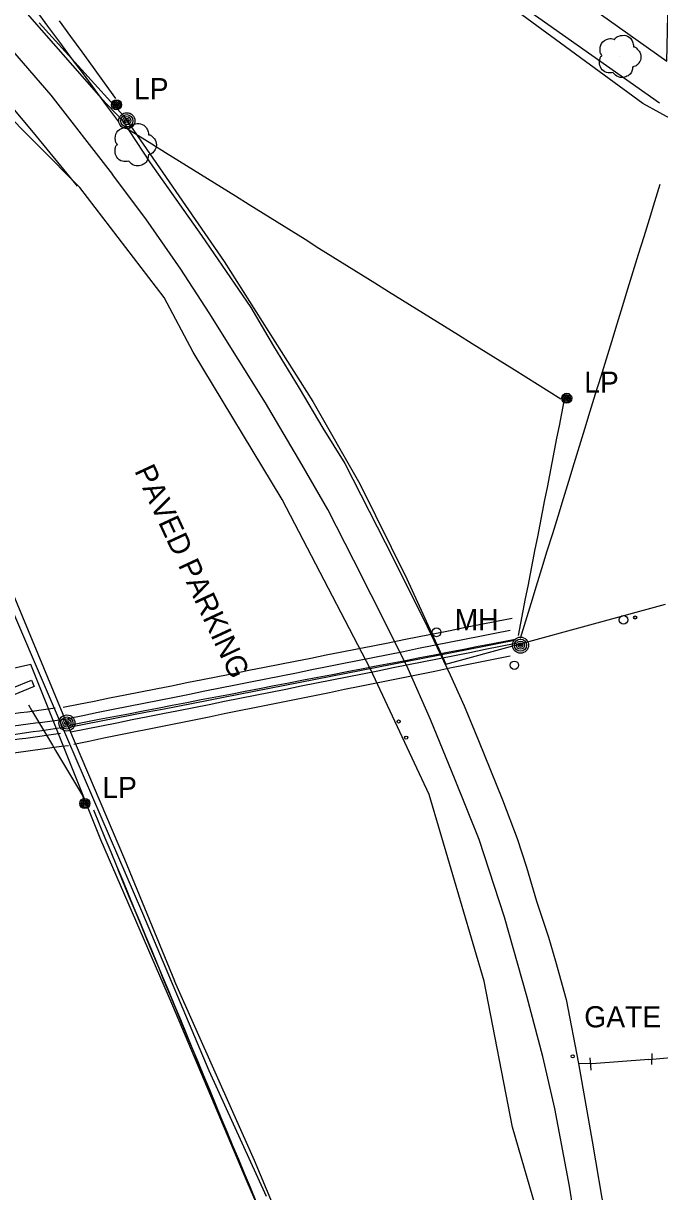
# Model space of a CAD drawing. Extents: x 368532 to 392481, y 10654822 to 10676899.
# Drawn here: x 384612.4 to 384762.8, y 10655669.3 to 10655945.3 of the extents above; entities that cross this region are included whole.
import ezdxf

# ---------------------------------------------------------------- set-up
doc = ezdxf.new("R2010")
doc.units = 0
for name, color, linetype in [('p_Catenary', 7, 'Continuous'), ('p_railroad rr control', 7, 'Continuous'), ('p_road general road feature', 7, 'Continuous'), ('p_structure building', 7, 'Continuous'), ('p_structure fence', 7, 'Continuous'), ('p_structure sign', 7, 'Continuous'), ('p_structure unidentified', 7, 'Continuous'), ('p_utility general pole', 7, 'Continuous'), ('p_utility guy anchor', 7, 'Continuous'), ('p_utility manhole', 7, 'Continuous'), ('p_veg tree', 7, 'Continuous')]:
    doc.layers.add(name, color=color, linetype=linetype)

msp = doc.modelspace()

# ---------------------------------------------------------------- linework, layer by layer
at = {"layer": 'p_Catenary'}
for points in [[(384634.93, 10655922.04), (384632.14, 10655925.81), (384629.35, 10655929.57), (384626.56, 10655933.34), (384623.77, 10655937.11), (384620.98, 10655940.87), (384618.18, 10655944.64), (384615.39, 10655948.4)], [(384620.86, 10655945.86), (384623.52, 10655942.2), (384626.19, 10655938.54), (384628.85, 10655934.88), (384631.51, 10655931.22), (384634.17, 10655927.56)], [(384636.13, 10655920.94), (384639.43, 10655918.89), (384642.72, 10655916.84), (384646.02, 10655914.79), (384649.31, 10655912.74), (384652.61, 10655910.69), (384655.9, 10655908.64), (384659.2, 10655906.59), (384662.49, 10655904.54), (384665.79, 10655902.49), (384669.08, 10655900.44), (384672.38, 10655898.39), (384675.67, 10655896.34), (384678.96, 10655894.29), (384682.26, 10655892.23), (384685.55, 10655890.18), (384688.85, 10655888.13), (384692.14, 10655886.08), (384695.44, 10655884.03), (384698.73, 10655881.98), (384702.03, 10655879.93), (384705.32, 10655877.88), (384708.62, 10655875.83), (384711.91, 10655873.78), (384715.21, 10655871.73), (384718.5, 10655869.68), (384721.8, 10655867.63), (384725.09, 10655865.58), (384728.39, 10655863.53), (384739.45, 10655856.64)], [(384729.89, 10655800.04), (384731.15, 10655804.17), (384732.42, 10655808.29), (384733.69, 10655812.42), (384734.96, 10655816.54), (384736.23, 10655820.67), (384737.5, 10655824.79), (384738.77, 10655828.92), (384740.04, 10655833.05), (384741.31, 10655837.17), (384742.58, 10655841.3), (384743.85, 10655845.42), (384745.12, 10655849.55), (384746.39, 10655853.67), (384747.66, 10655857.8), (384748.93, 10655861.92), (384750.2, 10655866.05), (384751.47, 10655870.17), (384752.74, 10655874.3), (384754.01, 10655878.42), (384755.28, 10655882.55), (384756.55, 10655886.68), (384757.82, 10655890.8), (384759.09, 10655894.93), (384760.36, 10655899.05), (384761.63, 10655903.18), (384762.9, 10655907.3)], [(384729.4, 10655800.68), (384729.97, 10655803.59), (384730.54, 10655806.51), (384731.11, 10655809.42), (384731.68, 10655812.33), (384732.25, 10655815.25), (384732.82, 10655818.16), (384733.39, 10655821.08), (384733.96, 10655823.99), (384734.53, 10655826.91), (384735.1, 10655829.82), (384735.67, 10655832.73), (384736.24, 10655835.65), (384736.81, 10655838.56), (384737.38, 10655841.48), (384737.95, 10655844.39), (384738.52, 10655847.31), (384739.09, 10655850.22), (384739.66, 10655853.13), (384740.23, 10655856.05)], [(384621.77, 10655783.76), (384625.43, 10655784.48), (384629.09, 10655785.21), (384632.75, 10655785.94), (384636.41, 10655786.66), (384640.07, 10655787.39), (384643.73, 10655788.11), (384647.39, 10655788.84), (384651.05, 10655789.57), (384654.71, 10655790.29), (384658.37, 10655791.02), (384662.03, 10655791.74), (384665.69, 10655792.47), (384669.35, 10655793.2), (384673.01, 10655793.92), (384676.67, 10655794.65), (384680.33, 10655795.37), (384683.99, 10655796.1), (384687.65, 10655796.82), (384691.31, 10655797.55), (384694.97, 10655798.28), (384698.63, 10655799), (384702.29, 10655799.73), (384705.95, 10655800.45), (384709.61, 10655801.18), (384713.27, 10655801.91), (384716.93, 10655802.63), (384720.59, 10655803.36), (384724.25, 10655804.08), (384727.91, 10655804.81)], [(384622.81, 10655781.11), (384626.42, 10655781.83), (384630.03, 10655782.55), (384633.64, 10655783.27), (384637.24, 10655783.99), (384640.85, 10655784.71), (384644.46, 10655785.43), (384648.07, 10655786.15), (384651.68, 10655786.87), (384655.29, 10655787.59), (384658.9, 10655788.31), (384662.51, 10655789.03), (384666.11, 10655789.75), (384669.72, 10655790.47), (384673.33, 10655791.19), (384676.94, 10655791.91), (384680.55, 10655792.63), (384684.16, 10655793.35), (384687.77, 10655794.07), (384691.38, 10655794.79), (384694.98, 10655795.51), (384698.59, 10655796.23), (384702.2, 10655796.95), (384705.81, 10655797.67), (384709.42, 10655798.39), (384713.03, 10655799.11), (384716.64, 10655799.83), (384720.25, 10655800.55), (384723.85, 10655801.27), (384727.46, 10655801.99)], [(384623.21, 10655779.53), (384630.33, 10655780.9), (384633.78, 10655781.56), (384637.22, 10655782.22), (384640.67, 10655782.89), (384644.11, 10655783.55), (384647.56, 10655784.21), (384651.01, 10655784.88), (384654.45, 10655785.54), (384657.9, 10655786.2), (384661.34, 10655786.87), (384664.79, 10655787.53), (384668.23, 10655788.19), (384671.68, 10655788.86), (384675.12, 10655789.52), (384678.57, 10655790.19), (384682.02, 10655790.85), (384685.46, 10655791.51), (384688.91, 10655792.18), (384692.35, 10655792.84), (384695.8, 10655793.5), (384699.24, 10655794.17), (384702.69, 10655794.83), (384706.13, 10655795.49), (384709.58, 10655796.16), (384713.03, 10655796.82), (384716.47, 10655797.48), (384719.92, 10655798.15), (384723.36, 10655798.81), (384728.63, 10655799.82)], [(384623.53, 10655779.09), (384627.15, 10655779.8), (384630.77, 10655780.5), (384634.39, 10655781.21), (384638.01, 10655781.92), (384641.63, 10655782.63), (384645.25, 10655783.33), (384648.87, 10655784.04), (384652.49, 10655784.75), (384656.11, 10655785.45), (384659.73, 10655786.16), (384663.35, 10655786.87), (384666.97, 10655787.57), (384670.59, 10655788.28), (384674.21, 10655788.99), (384677.83, 10655789.7), (384681.45, 10655790.4), (384685.07, 10655791.11), (384688.69, 10655791.82), (384692.31, 10655792.52), (384695.93, 10655793.23), (384699.55, 10655793.94), (384703.17, 10655794.65), (384706.79, 10655795.35), (384710.41, 10655796.06), (384714.03, 10655796.77), (384717.65, 10655797.47), (384721.27, 10655798.18), (384724.89, 10655798.89), (384728.51, 10655799.59)], [(384623.63, 10655777.94), (384627.26, 10655778.66), (384630.89, 10655779.38), (384634.51, 10655780.1), (384638.14, 10655780.82), (384641.77, 10655781.55), (384645.39, 10655782.27), (384649.02, 10655782.99), (384652.64, 10655783.71), (384656.27, 10655784.43), (384659.9, 10655785.16), (384663.52, 10655785.88), (384667.15, 10655786.6), (384670.77, 10655787.32), (384674.4, 10655788.04), (384678.03, 10655788.77), (384681.65, 10655789.49), (384685.28, 10655790.21), (384688.9, 10655790.93), (384692.53, 10655791.65), (384696.16, 10655792.38), (384699.78, 10655793.1), (384703.41, 10655793.82), (384707.03, 10655794.54), (384710.66, 10655795.26), (384714.29, 10655795.99), (384717.91, 10655796.71), (384721.54, 10655797.43), (384725.17, 10655798.15), (384728.79, 10655798.87)], [(384624.31, 10655775.05), (384627.86, 10655775.77), (384631.42, 10655776.49), (384634.98, 10655777.21), (384638.53, 10655777.93), (384642.09, 10655778.64), (384645.65, 10655779.36), (384649.2, 10655780.08), (384652.76, 10655780.8), (384656.32, 10655781.52), (384659.87, 10655782.24), (384663.43, 10655782.96), (384666.99, 10655783.67), (384670.54, 10655784.39), (384674.1, 10655785.11), (384677.66, 10655785.83), (384681.22, 10655786.55), (384684.77, 10655787.27), (384688.33, 10655787.99), (384691.89, 10655788.7), (384695.44, 10655789.42), (384699, 10655790.14), (384702.56, 10655790.86), (384706.11, 10655791.58), (384709.67, 10655792.3), (384713.23, 10655793.02), (384716.78, 10655793.73), (384720.34, 10655794.45), (384723.9, 10655795.17), (384727.45, 10655795.89)], [(384588.74, 10655779.24), (384590.38, 10655779.47), (384592.02, 10655779.71), (384593.66, 10655779.94), (384595.3, 10655780.17), (384596.95, 10655780.4), (384598.59, 10655780.63), (384600.23, 10655780.86), (384601.87, 10655781.09), (384603.51, 10655781.32), (384605.15, 10655781.55), (384606.79, 10655781.78), (384608.43, 10655782.01), (384610.07, 10655782.24), (384611.71, 10655782.47), (384613.35, 10655782.7), (384614.99, 10655782.93), (384616.63, 10655783.16), (384618.27, 10655783.39), (384619.91, 10655783.62)], [(384613.59, 10655784.28), (384614.3, 10655783.09), (384615.01, 10655781.9), (384615.73, 10655780.71), (384616.44, 10655779.52), (384617.15, 10655778.33), (384617.86, 10655777.14), (384618.57, 10655775.95), (384619.28, 10655774.76), (384619.99, 10655773.57), (384620.7, 10655772.38), (384621.41, 10655771.19), (384622.12, 10655770), (384622.83, 10655768.81), (384623.54, 10655767.63), (384624.25, 10655766.44), (384624.97, 10655765.25), (384625.68, 10655764.06), (384626.39, 10655762.87), (384626.78, 10655761.75), (384627.51, 10655760.99)], [(384589.53, 10655776.58), (384591.25, 10655776.81), (384592.96, 10655777.04), (384594.67, 10655777.27), (384596.38, 10655777.5), (384598.1, 10655777.73), (384599.81, 10655777.96), (384601.52, 10655778.19), (384603.23, 10655778.42), (384604.95, 10655778.65), (384606.66, 10655778.88), (384608.37, 10655779.11), (384610.08, 10655779.34), (384611.8, 10655779.57), (384613.51, 10655779.8), (384615.22, 10655780.03), (384616.93, 10655780.25), (384618.64, 10655780.48), (384620.36, 10655780.71), (384622.07, 10655780.94)], [(384590.11, 10655774.39), (384591.64, 10655774.62), (384593.18, 10655774.84), (384594.71, 10655775.07), (384596.25, 10655775.29), (384597.78, 10655775.51), (384599.32, 10655775.74), (384600.85, 10655775.96), (384602.39, 10655776.19), (384603.92, 10655776.41), (384605.46, 10655776.64), (384606.99, 10655776.86), (384608.53, 10655777.08), (384610.06, 10655777.31), (384611.6, 10655777.53), (384613.13, 10655777.76), (384614.67, 10655777.98), (384616.2, 10655778.2), (384617.74, 10655778.43), (384621.88, 10655779.03)], [(384590.17, 10655773.26), (384591.8, 10655773.49), (384593.43, 10655773.72), (384595.06, 10655773.95), (384596.69, 10655774.18), (384598.32, 10655774.41), (384599.95, 10655774.64), (384601.58, 10655774.87), (384603.21, 10655775.1), (384604.84, 10655775.33), (384606.47, 10655775.56), (384608.1, 10655775.79), (384609.73, 10655776.02), (384611.37, 10655776.25), (384613, 10655776.48), (384614.63, 10655776.71), (384616.26, 10655776.94), (384617.89, 10655777.17), (384619.52, 10655777.4), (384621.15, 10655777.63)], [(384591.09, 10655770.38), (384592.77, 10655770.61), (384594.45, 10655770.84), (384596.13, 10655771.07), (384597.81, 10655771.3), (384599.5, 10655771.53), (384601.18, 10655771.76), (384602.86, 10655771.99), (384604.54, 10655772.22), (384606.22, 10655772.45), (384607.91, 10655772.68), (384609.59, 10655772.91), (384611.27, 10655773.14), (384612.95, 10655773.37), (384614.63, 10655773.6), (384616.32, 10655773.83), (384618, 10655774.06), (384619.68, 10655774.29), (384621.36, 10655774.52), (384623.04, 10655774.75)], [(384628.93, 10655759.48), (384630.3, 10655756.18), (384631.67, 10655752.88), (384633.04, 10655749.58), (384634.42, 10655746.28), (384635.79, 10655742.98), (384637.16, 10655739.68), (384638.53, 10655736.38), (384639.9, 10655733.07), (384641.27, 10655729.77), (384642.64, 10655726.47), (384644.02, 10655723.17), (384645.39, 10655719.87), (384646.76, 10655716.57), (384648.13, 10655713.27), (384649.5, 10655709.97), (384650.87, 10655706.67), (384652.24, 10655703.37), (384653.62, 10655700.07), (384654.99, 10655696.77), (384656.36, 10655693.47), (384657.73, 10655690.17), (384659.1, 10655686.86), (384660.47, 10655683.56), (384661.84, 10655680.26), (384663.21, 10655676.96), (384664.59, 10655673.66), (384665.96, 10655670.36), (384667.33, 10655667.06)], [(384634.71, 10655745.41), (384637.35, 10655739.06), (384638.74, 10655735.71), (384640.13, 10655732.37), (384641.52, 10655729.02), (384642.91, 10655725.67), (384644.3, 10655722.33), (384645.7, 10655718.98), (384647.09, 10655715.63), (384648.48, 10655712.29), (384649.87, 10655708.94), (384651.26, 10655705.59), (384652.65, 10655702.25), (384654.04, 10655698.9), (384655.43, 10655695.55), (384656.82, 10655692.21), (384658.21, 10655688.86), (384659.6, 10655685.51), (384660.99, 10655682.17), (384663.72, 10655675.6)]]:
    msp.add_lwpolyline(points, dxfattribs=at)
at = {"layer": 'p_railroad rr control'}
for points in [[(384354.87, 10656154.32), (384394.45, 10656126.22), (384422.62, 10656106.38), (384453.9, 10656084.96), (384483.46, 10656062.34), (384501.82, 10656047.28), (384520.45, 10656031.58), (384538.74, 10656014.62), (384543.32, 10656009.79), (384565.47, 10655987.44), (384590.38, 10655960.61), (384609.81, 10655938.77), (384618.89, 10655928.3), (384633.49, 10655909.57)], [(384744.11, 10655654.09), (384741.46, 10655670.63), (384738, 10655688.94), (384735.21, 10655701.22), (384731.43, 10655715.53), (384726.09, 10655734.14), (384720.12, 10655752.51), (384714.49, 10655766.59), (384708.64, 10655780.86), (384703.31, 10655792.83), (384698.67, 10655802.21), (384690.51, 10655818.41), (384684.32, 10655830.45), (384678.2, 10655841.1), (384669.62, 10655855.64), (384663.13, 10655866.01), (384656.3, 10655876.9), (384649.6, 10655887.26), (384641.3, 10655899.1), (384633.49, 10655909.57)]]:
    msp.add_lwpolyline(points, dxfattribs=at)
at = {"layer": 'p_road general road feature'}
for p, q in [((384758.83, 10655926.38), (384691.47, 10655975.74)), ((384616.09, 10655945.46), (384636.12, 10655923.38)), ((384625.75, 10655906.52), (384594.2, 10655938.18)), ((384766.86, 10655921.95), (384758.83, 10655926.38)), ((384636.12, 10655923.38), (384659.86, 10655889.05)), ((384645.65, 10655880.56), (384625.75, 10655906.52)), ((384659.86, 10655889.05), (384680.78, 10655855.99)), ((384652.54, 10655867.6), (384645.65, 10655880.56)), ((384673.52, 10655832.86), (384652.54, 10655867.6)), ((384680.78, 10655855.99), (384691.89, 10655836.53)), ((384599.1, 10655836.51), (384621.73, 10655782.08)), ((384691.89, 10655836.53), (384703.03, 10655814.07)), ((384694.42, 10655792.78), (384673.52, 10655832.86)), ((384703.03, 10655814.07), (384712.23, 10655793.92)), ((384712.23, 10655793.92), (384764.17, 10655808.12)), ((384614.12, 10655793.85), (384609.27, 10655792.75)), ((384630.69, 10655752.46), (384614.12, 10655793.85)), ((384708.33, 10655763.13), (384694.42, 10655792.78)), ((384621.73, 10655782.08), (384636.29, 10655747.89)), ((384721.33, 10655719.07), (384708.33, 10655763.13)), ((384647.46, 10655713.74), (384630.69, 10655752.46)), ((384636.29, 10655747.89), (384648.09, 10655719.1)), ((384667.05, 10655676.67), (384648.09, 10655719.1)), ((384727.99, 10655684.58), (384721.33, 10655719.07)), ((384665.27, 10655671.64), (384647.46, 10655713.74)), ((384737.12, 10655653.06), (384727.99, 10655684.58)), ((384683.36, 10655637.83), (384667.05, 10655676.67)), ((384679.21, 10655639.61), (384665.27, 10655671.64))]:
    msp.add_line(p, q, dxfattribs=at)
at = {"layer": 'p_structure building'}
msp.add_lwpolyline([(384766.45, 10656013.5), (384767.81, 10656067.83), (384757.58, 10656074.98), (384761.49, 10656080.72), (384741.66, 10656094.48), (384737.71, 10656088.76), (384727.01, 10656096.23), (384675.43, 10656023.35), (384676.32, 10656022.75), (384668.14, 10656011.7), (384709.1, 10655982.71), (384705.94, 10655977.94), (384764.47, 10655936.38), (384765.61, 10655987.1), (384765.69, 10655989.75)], dxfattribs=at)
at = {"layer": 'p_structure fence'}
for p, q in [((384762.72, 10655926.48), (384692.98, 10655975.62)), ((384605.09, 10655956.96), (384630.76, 10655927.59)), ((384614.78, 10655919.54), (384596.51, 10655941.2)), ((384630.76, 10655927.59), (384635.77, 10655922.45)), ((384635.77, 10655922.45), (384642.36, 10655912.32)), ((384625.2, 10655906.86), (384614.78, 10655919.54)), ((384642.36, 10655912.32), (384654.53, 10655895.18)), ((384654.53, 10655895.18), (384666.18, 10655878.21)), ((384666.18, 10655878.21), (384671.5, 10655869.02)), ((384671.5, 10655869.02), (384677.6, 10655859.11)), ((384677.6, 10655859.11), (384683.2, 10655849.66)), ((384683.2, 10655849.66), (384688.38, 10655841.31)), ((384688.38, 10655841.31), (384697.87, 10655822.66)), ((384601.47, 10655825.84), (384620.84, 10655780.8)), ((384697.87, 10655822.66), (384707.07, 10655804.48)), ((384707.07, 10655804.48), (384713.25, 10655791.43)), ((384713.25, 10655791.43), (384716.58, 10655784.07)), ((384716.58, 10655784.07), (384719.95, 10655775.86)), ((384620.84, 10655780.8), (384640.55, 10655735.08)), ((384719.95, 10655775.86), (384725.63, 10655761.84)), ((384725.63, 10655761.84), (384729.09, 10655752.73)), ((384729.09, 10655752.73), (384731.33, 10655745.96)), ((384731.33, 10655745.96), (384733.68, 10655737.97)), ((384733.68, 10655737.97), (384736.53, 10655729.42)), ((384640.55, 10655735.08), (384656.24, 10655697.93)), ((384736.53, 10655729.42), (384738.15, 10655723.74)), ((384738.15, 10655723.74), (384740.7, 10655714.75)), ((384740.7, 10655714.75), (384743.57, 10655699.62)), ((384746.57, 10655697.98), (384746.37, 10655700.94)), ((384760.22, 10655700.54), (384746.75, 10655699.52)), ((384760.22, 10655700.54), (384769.15, 10655701.32)), ((384760.93, 10655699.35), (384760.98, 10655701.95)), ((384656.24, 10655697.93), (384669.78, 10655668.23)), ((384746.75, 10655699.52), (384743.57, 10655699.62)), ((384743.57, 10655699.62), (384746.85, 10655681.23)), ((384746.85, 10655681.23), (384750.31, 10655660.91))]:
    msp.add_line(p, q, dxfattribs=at)
at = {"layer": 'p_structure sign'}
msp.add_lwpolyline([(384614.93, 10655788.61), (384600.89, 10655782.91), (384600.27, 10655784.45), (384614.31, 10655790.15)], close=True, dxfattribs=at)
at = {"layer": 'p_structure unidentified'}
for centre in [(384757.01, 10655804.94), (384701.08, 10655780.39), (384702.88, 10655776.58), (384742.24, 10655701.29)]:
    msp.add_circle(centre, 0.375, dxfattribs=at)
at = {"layer": 'p_utility general pole'}
for centre, radius in [((384634.41, 10655926.08), 1.19), ((384634.41, 10655926.08), 0.901), ((384634.41, 10655926.08), 0.608), ((384634.41, 10655926.08), 0.337), ((384634.41, 10655926.08), 0.12), ((384636.85, 10655922.3), 1.9), ((384636.85, 10655922.3), 1.44), ((384636.85, 10655922.3), 0.973), ((384636.85, 10655922.3), 0.539), ((384636.85, 10655922.3), 0.192), ((384740.83, 10655856.74), 1.19), ((384740.83, 10655856.74), 0.901), ((384740.83, 10655856.74), 0.608), ((384740.83, 10655856.74), 0.337), ((384740.83, 10655856.74), 0.12), ((384729.9, 10655798.41), 1.9), ((384729.9, 10655798.41), 1.44), ((384729.9, 10655798.41), 0.973), ((384729.9, 10655798.41), 0.539), ((384729.9, 10655798.41), 0.192), ((384622.67, 10655780.03), 1.9), ((384622.67, 10655780.03), 1.44), ((384622.67, 10655780.03), 0.973), ((384622.67, 10655780.03), 0.539), ((384622.67, 10655780.03), 0.192), ((384626.92, 10655761), 1.19), ((384626.92, 10655761), 0.901), ((384626.92, 10655761), 0.608), ((384626.92, 10655761), 0.337), ((384626.92, 10655761), 0.12)]:
    msp.add_circle(centre, radius, dxfattribs=at)
at = {"layer": 'p_utility guy anchor'}
for centre in [(384754.23, 10655804.4), (384728.44, 10655793.67)]:
    msp.add_circle(centre, 1, dxfattribs=at)
at = {"layer": 'p_utility manhole'}
msp.add_circle((384710.05, 10655801.47), 1.05, dxfattribs=at)
at = {"layer": 'p_veg tree'}
for p, q in [((384753.26, 10655937.55), (384753.26, 10655937.55)), ((384638.71, 10655916.67), (384638.71, 10655916.67))]:
    msp.add_line(p, q, dxfattribs=at)
for points in [[(384751.77, 10655933.66), (384750.21, 10655933.69), (384748.94, 10655934.67), (384748.57, 10655936.13), (384748.69, 10655936.97), (384749.04, 10655937.58), (384749.14, 10655937.69), (384749.08, 10655937.79), (384748.72, 10655938.67), (384749.08, 10655940.57), (384750.67, 10655941.63), (384751.97, 10655941.53), (384752.11, 10655941.48), (384752.18, 10655941.58), (384753.16, 10655942.3), (384754.77, 10655942.42), (384756.13, 10655941.43), (384756.54, 10655940.42), (384756.59, 10655939.88), (384756.58, 10655939.77), (384756.68, 10655939.77), (384757.28, 10655939.46), (384758.11, 10655938.49), (384758.32, 10655936.93), (384757.67, 10655935.69), (384756.72, 10655935.08), (384756.46, 10655935.02), (384756.41, 10655934.97), (384756.4, 10655934.91), (384756.34, 10655934.46), (384755.99, 10655933.55), (384755.05, 10655932.79), (384753.83, 10655932.48), (384752.33, 10655933.04), (384751.75, 10655933.67)], [(384637.34, 10655912.74), (384635.78, 10655912.72), (384634.48, 10655913.67), (384634.07, 10655915.11), (384634.16, 10655915.96), (384634.5, 10655916.58), (384634.6, 10655916.69), (384634.53, 10655916.78), (384634.14, 10655917.66), (384634.45, 10655919.56), (384636.01, 10655920.67), (384637.31, 10655920.61), (384637.45, 10655920.57), (384637.52, 10655920.67), (384638.48, 10655921.42), (384640.09, 10655921.58), (384641.47, 10655920.63), (384641.91, 10655919.64), (384641.98, 10655919.09), (384641.96, 10655918.98), (384642.07, 10655918.99), (384642.67, 10655918.7), (384643.53, 10655917.75), (384643.79, 10655916.19), (384643.18, 10655914.94), (384642.24, 10655914.3), (384641.99, 10655914.24), (384641.94, 10655914.19), (384641.93, 10655914.12), (384641.88, 10655913.67), (384641.57, 10655912.75), (384640.64, 10655911.96), (384639.43, 10655911.61), (384637.92, 10655912.13), (384637.32, 10655912.75)]]:
    msp.add_spline(points, degree=3, dxfattribs=at)

# ---------------------------------------------------------------- texts
at = {"layer": 'p_road general road feature'}
msp.add_text(' PAVED PARKING', height=5, rotation=294.9048, dxfattribs=at).set_placement((384637.77, 10655841.3))
at = {"layer": 'p_structure fence'}
msp.add_text(' GATE', height=5, dxfattribs=at).set_placement((384743.11, 10655708.13))
at = {"layer": 'p_utility general pole'}
for p in [(384638.53, 10655927.37), (384744.95, 10655858.03), (384631.04, 10655762.29)]:
    msp.add_text('LP', height=5, dxfattribs=at).set_placement(p)
at = {"layer": 'p_utility manhole'}
msp.add_text('MH', height=5, dxfattribs=at).set_placement((384714.32, 10655801.94))

doc.saveas('drawing.dxf')
